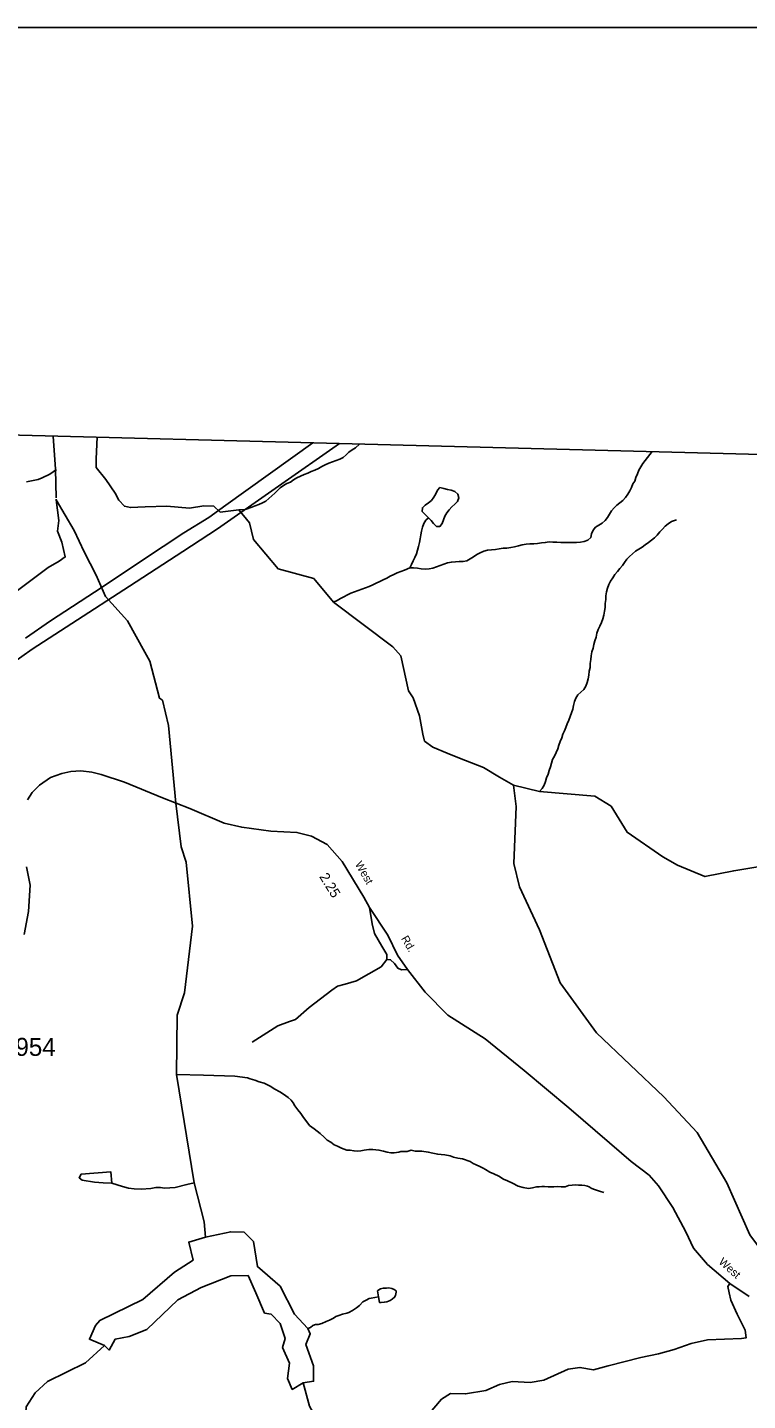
# Model space of a CAD drawing. Extents: x 1551653 to 1702041, y 811336 to 920032.
# Drawn here: x 1666578 to 1672478, y 906930 to 918192 of the extents above; entities that cross this region are included whole.
import ezdxf

# ---------------------------------------------------------------- set-up
doc = ezdxf.new("R2010")
doc.units = 0
for name, color, linetype in [('Old_Level_11', 7, 'Continuous'), ('Old_Level_17', 7, 'Continuous'), ('Old_Level_32', 7, 'Continuous'), ('Old_Level_35', 7, 'Continuous'), ('Old_Level_52', 7, 'Continuous'), ('Old_Level_56', 7, 'Continuous'), ('Old_Level_59', 7, 'Continuous'), ('Old_Level_62', 7, 'Continuous'), ('Old_Level_63', 7, 'Continuous'), ('Old_Level_8', 7, 'Continuous')]:
    doc.layers.add(name, color=color, linetype=linetype)

msp = doc.modelspace()

# ---------------------------------------------------------------- linework, layer by layer
at = {"layer": 'Old_Level_32'}
for points in [[(1672489.975, 907782.538), (1672331.712, 907889.097), (1672150.428, 908044.615), (1672035.328, 908179.973), (1671972.739, 908313.607), (1671866.271, 908512.325), (1671748.293, 908690.882), (1671670.601, 908777.282), (1671525.558, 908890.683), (1671347.825, 909043.134), (1671014.033, 909331.13), (1670648.589, 909636.406), (1670329.184, 909895.603), (1670021.291, 910091.441), (1669837.13, 910278.638), (1669692.76, 910463.986), (1669610.752, 910581.682), (1669530.183, 910745.84), (1669379.597, 910974.817), (1669335.132, 911058.775), (1669156.726, 911349.652), (1669032.994, 911490.769), (1668906.383, 911559.888), (1668785.527, 911588.688), (1668571.166, 911599.971), (1668333.378, 911631.124), (1668188.858, 911665.044), (1667908.739, 911786.44), (1667683.931, 911873.917), (1667373.481, 912000.668), (1667182.572, 912064.937), (1667105.852, 912082.789), (1667016.642, 912093.5), (1666932.785, 912088.144), (1666859.633, 912073.863), (1666766.855, 912039.943), (1666677.645, 911975.675), (1666616.297, 911917.049), (1666577.73, 911856.064)], [(1666570.088, 911307.17), (1666600.895, 911157.452), (1666585.491, 910941.683), (1666550.285, 910752.333)]]:
    msp.add_lwpolyline(points, dxfattribs=at)
at = {"layer": 'Old_Level_35'}
for points in [[(1669379.597, 910974.817), (1669401.554, 910838.268), (1669422.078, 910761.246), (1669481.084, 910655.982), (1669522.132, 910589.23), (1669522.132, 910548.151)], [(1669522.132, 910548.151), (1669475.953, 910486.533), (1669273.28, 910371), (1669180.922, 910345.325), (1669119.351, 910327.354), (1669073.172, 910296.545), (1668885.892, 910152.77), (1668773.011, 910055.209), (1668724.266, 910039.804), (1668629.344, 910003.86), (1668480.546, 909906.299), (1668418.974, 909867.788)], [(1669522.132, 910548.151), (1669552.918, 910545.583), (1669586.269, 910514.775), (1669611.924, 910476.264), (1669642.709, 910463.426), (1669692.76, 910463.986)], [(1669859.943, 906813.148), (1669971.136, 906940.788), (1670043.084, 906986.608), (1670167.359, 906983.335), (1670334.148, 907012.79), (1670445.341, 907061.883), (1670549.992, 907084.792), (1670697.159, 907078.247), (1670808.352, 907097.884), (1671009.079, 907185.648), (1671103.92, 907202.012), (1671215.112, 907182.375), (1671336.116, 907215.104), (1671604.287, 907283.832), (1671748.183, 907313.288), (1671875.727, 907349.289), (1672016.354, 907398.382), (1672150.439, 907427.837), (1672428.421, 907437.656), (1672467.665, 907444.201), (1672457.854, 907506.385), (1672392.446, 907637.298), (1672340.12, 907751.846), (1672327.039, 907814.031), (1672317.228, 907866.396), (1672331.712, 907889.097)]]:
    msp.add_lwpolyline(points, dxfattribs=at)
at = {"layer": 'Old_Level_52'}
msp.add_lwpolyline([(1694793.511, 914116.371), (1692562.114, 914175.872), (1691336.319, 914204.173), (1689842.72, 914245.971), (1688457.224, 914278.27), (1687259.326, 914310.071), (1685887.728, 914346.272), (1684226.232, 914390.173), (1683014.535, 914420.373), (1682024.635, 914443.572), (1680977.039, 914471.272), (1654562.258, 915160.404)], dxfattribs=at)
at = {"layer": 'Old_Level_56'}
for points in [[(1664834.207, 911877.78), (1664860.788, 911935.073), (1665094.61, 912096.411), (1665453.179, 912330.256), (1665616.397, 912434.596), (1665775.57, 912546.624), (1666035.205, 912707.837), (1666446.244, 912973.23), (1666617.547, 913091.216), (1666941.818, 913301.543), (1667413.175, 913610.138), (1667852.196, 913893.373), (1668134.122, 914078.146), (1669134.487, 914780.23)], [(1668917.437, 914785.893), (1668204.335, 914273.438), (1668063.203, 914172.851), (1667857.889, 914045.351), (1667519.569, 913823.101), (1667189.051, 913600.893), (1666768.002, 913325.497), (1666560.598, 913183.834)]]:
    msp.add_lwpolyline(points, dxfattribs=at)
at = {"layer": 'Old_Level_59'}
for p, q in [((1666807.383, 914568.791), (1666787.866, 914840.415)), ((1666813.119, 914332.736), (1666807.383, 914568.791)), ((1670583.417, 911803.254), (1670560.451, 911977.753))]:
    msp.add_line(p, q, dxfattribs=at)
for points in [[(1668396.76, 914128.002), (1668309.389, 914234.146), (1668158.093, 914215.659), (1668105.215, 914264.76), (1668022.121, 914268.537), (1667905.035, 914249.652), (1667719.962, 914264.76), (1667542.444, 914260.983), (1667421.58, 914253.429), (1667372.479, 914264.76), (1667327.156, 914313.861), (1667296.94, 914370.515), (1667221.4, 914483.824), (1667142.084, 914582.026), (1667142.084, 914653.789), (1667149.959, 914830.995)], [(1664999.336, 911864.462), (1665009.589, 911877.278), (1665262.315, 912193.981), (1665551.336, 912716.556), (1665729.491, 913025.908), (1665782.369, 913112.779), (1665865.462, 913139.218), (1665944.779, 913184.542), (1665978.772, 913248.751), (1666027.873, 913248.751), (1666088.305, 913271.412), (1666129.851, 913316.736), (1666239.384, 913414.938), (1666307.37, 913418.715), (1666394.241, 913505.586), (1666386.308, 913490.73), (1666748.328, 913762.322), (1666838.037, 913815.298), (1666887.137, 913849.292), (1666860.698, 913970.155), (1666822.928, 914060.803), (1666834.26, 914147.674), (1666813.486, 914317.637), (1666813.397, 914321.321)], [(1667792.351, 911830.526), (1667733.398, 912465.367), (1667685.416, 912673.085), (1667660.4, 912690.002), (1667581.352, 912993.684), (1667540.342, 913066.682), (1667397.03, 913324.29), (1667217.623, 913524.47), (1667142.084, 913698.212), (1667043.882, 913890.838), (1666960.788, 914064.58), (1666813.486, 914317.637)], [(1670560.451, 911977.753), (1670445.58, 912043.448), (1670314.859, 912121.565), (1670118.777, 912199.683), (1670016.765, 912240.652), (1669899.341, 912289.271), (1669830.506, 912337.89), (1669818.359, 912394.613), (1669790.015, 912544.522), (1669737.377, 912694.432), (1669700.934, 912751.154), (1669637.409, 913037.155), (1669571.364, 913111.746), (1669086.332, 913477.812), (1668923.506, 913670.868), (1668631.972, 913751.899), (1668430.37, 913990.75), (1668396.76, 914128.002)], [(1671359.744, 911805.099), (1671225.435, 911885.377), (1670774.115, 911925.465), (1670560.451, 911977.753)], [(1668036.465, 908268.566), (1668026.418, 908395.288), (1667944.294, 908716.297), (1667799.425, 909604.686), (1667805.371, 910090.454), (1667865.452, 910273.053), (1667930.351, 910819.927), (1667878.37, 911346.193), (1667838.385, 911471.787), (1667792.351, 911830.526)], [(1673167.483, 907821.143), (1672826.482, 907949.505), (1672653.418, 908077.868), (1672496.45, 908287.841), (1672309.443, 908715.17), (1672064.508, 909127.222), (1671792.404, 909421.574), (1671239.481, 909944.969), (1670943.488, 910354.766), (1670773.398, 910791.527), (1670610.484, 911142.884), (1670562.399, 911334.197), (1670583.417, 911803.254)], [(1675696.493, 910481.181), (1675369.538, 910290.79), (1675102.457, 910243.73), (1674610.537, 910250.497), (1673671.501, 910525.677), (1673539.448, 910653.117), (1673465.527, 910769.586), (1673426.464, 911003.448), (1673153.437, 911205.937), (1672938.44, 911318.613), (1672858.983, 911355.933), (1672365.32, 911274.904), (1672128.484, 911226.853), (1671902.668, 911320.079), (1671784.184, 911387.842), (1671490.465, 911591.128), (1671359.744, 911805.099)], [(1665189.317, 901250.761), (1665147.384, 902617.331), (1665186.344, 903043.224), (1665349.36, 903397.759), (1665493.409, 903588.457), (1665888.339, 903908.646), (1666041.411, 904115.646), (1666343.35, 904313.111), (1666445.363, 904435.733), (1666583.364, 904853.116), (1666603.356, 905069.344), (1666548.402, 905395.479), (1666552.401, 905759.754), (1666641.393, 906194.567), (1666637.395, 906526.239), (1666555.374, 906685.462), (1666566.344, 906878.928), (1666642.419, 906992.219), (1666743.407, 907085.416), (1667054.368, 907239.922), (1667207.992, 907382.177)], [(1671474.471, 904622.125), (1671123.422, 904576.808), (1671007.465, 904634.941), (1670850.395, 904821.948), (1670712.395, 905113.635), (1670716.393, 905487.855), (1670519.441, 905774.21), (1670378.467, 905908.314), (1669931.454, 906163.604), (1669882.446, 906266.438), (1669816.42, 906290.736), (1669741.473, 906325.083), (1669405.803, 906336.873), (1669208.44, 906388.444), (1669152.461, 906411.512), (1668888.457, 906884.157), (1668836.512, 907074.15)]]:
    msp.add_lwpolyline(points, dxfattribs=at)
at = {"layer": 'Old_Level_62'}
msp.add_line((1668309.389, 914234.146), (1668360.652, 914237.017), dxfattribs=at)
for points in [[(1668360.652, 914237.017), (1668415.196, 914258.343), (1668445.031, 914267.878), (1668474.764, 914279.873), (1668504.189, 914292.689), (1668532.281, 914307.555), (1668556.887, 914328.163), (1668580.673, 914349.591), (1668603.844, 914371.634), (1668625.887, 914394.907), (1668649.263, 914416.643), (1668675.612, 914434.892), (1668703.602, 914450.271), (1668733.13, 914462.78), (1668758.351, 914482.362), (1668785.725, 914498.869), (1668815.048, 914511.787), (1668844.473, 914524.398), (1668873.898, 914536.906), (1668903.425, 914549.311), (1668932.85, 914561.82), (1668962.173, 914574.533), (1668989.342, 914590.527), (1669017.639, 914605.496), (1669047.269, 914617.696), (1669077.515, 914628.462), (1669107.862, 914639.124), (1669137.492, 914650.812), (1669165.687, 914665.268), (1669189.986, 914686.594), (1669211.926, 914709.047), (1669237.865, 914727.912), (1669264.83, 914744.829), (1669298.589, 914775.096)], [(1669709.588, 913758.528), (1669741.576, 913759.246), (1669773.461, 913756.888), (1669804.834, 913750.634), (1669836.925, 913749.403), (1669869.118, 913750.531), (1669900.286, 913756.58), (1669930.429, 913766.628), (1669960.366, 913778.521), (1669990.201, 913790.311), (1670020.652, 913800.154), (1670052.127, 913806.613), (1670083.91, 913809.073), (1670115.283, 913811.329), (1670146.964, 913811.944), (1670178.132, 913817.788), (1670206.224, 913833.065), (1670232.778, 913850.904), (1670259.742, 913868.128), (1670288.245, 913882.79), (1670317.772, 913894.99), (1670348.632, 913903.602), (1670380.313, 913906.781), (1670412.096, 913909.652), (1670443.777, 913914.675), (1670475.355, 913919.699), (1670506.625, 913922.057), (1670538.101, 913927.286), (1670569.679, 913933.027), (1670601.052, 913939.282), (1670631.502, 913949.022), (1670663.08, 913953.635), (1670694.965, 913956.711), (1670727.056, 913956.403), (1670758.121, 913960.299), (1670788.982, 913965.118), (1670821.072, 913966.451), (1670852.035, 913971.782), (1670883.921, 913971.065), (1670915.909, 913969.629), (1670947.897, 913967.989), (1670979.988, 913966.861), (1671011.976, 913966.759), (1671044.169, 913967.374), (1671076.567, 913968.296), (1671108.76, 913970.552), (1671140.133, 913974.858), (1671169.148, 913985.213), (1671193.037, 914008.077), (1671200.726, 914038.424), (1671211.799, 914068.157), (1671232.509, 914092.353), (1671259.679, 914109.372), (1671286.848, 914126.187), (1671311.352, 914146.794), (1671331.55, 914171.503), (1671347.544, 914199.39), (1671362.512, 914227.687), (1671384.658, 914250.551), (1671406.086, 914273.209), (1671432.435, 914291.561), (1671456.324, 914312.784), (1671477.752, 914336.672), (1671496.924, 914362.304), (1671512.405, 914390.294), (1671526.144, 914419.411), (1671538.345, 914449.246), (1671553.211, 914470.469), (1671563.874, 914500.817), (1671577.099, 914530.139), (1671587.25, 914559.769), (1671602.731, 914587.861), (1671620.365, 914614.518), (1671639.743, 914640.047), (1671659.53, 914665.268), (1671696.223, 914712.72)], [(1666816.2, 914565.921), (1666761.964, 914527.678), (1666697.578, 914496.511), (1666665.487, 914484.925), (1666569.215, 914464.112)], [(1669862.659, 914169.658), (1669884.907, 914146.692), (1669905.515, 914122.085), (1669928.378, 914099.222), (1669956.983, 914098.504), (1669976.975, 914122.701), (1669986.613, 914153.356), (1669998.608, 914182.883), (1670014.91, 914210.565), (1670034.185, 914235.992), (1670055.715, 914259.675), (1670078.784, 914282.026), (1670101.75, 914304.274), (1670112.925, 914333.084), (1670103.698, 914364.149), (1670080.937, 914386.09), (1670050.384, 914395.727), (1670019.011, 914402.289), (1669988.356, 914411.311), (1669956.983, 914418.181), (1669936.478, 914395.933), (1669922.739, 914366.918), (1669907.873, 914338.723), (1669889.008, 914312.579), (1669865.017, 914291.869), (1669837.848, 914274.439), (1669814.574, 914252.601), (1669812.421, 914222.766), (1669833.542, 914198.57), (1669862.659, 914169.658)], [(1669709.588, 913758.528), (1669724.351, 913786.928), (1669738.295, 913815.738), (1669751.931, 913844.753), (1669764.849, 913874.178), (1669775.102, 913904.32), (1669782.894, 913935.283), (1669789.455, 913966.656), (1669795.402, 913998.234), (1669801.348, 914029.71), (1669807.705, 914061.185), (1669815.087, 914092.25), (1669826.467, 914122.188), (1669843.179, 914149.357), (1669862.659, 914169.658)], [(1670774.115, 911925.465), (1670794.006, 911950.584), (1670811.23, 911977.446), (1670822.2, 912007.486), (1670831.428, 912038.244), (1670843.936, 912067.566), (1670853.368, 912097.504), (1670862.8, 912127.646), (1670871.003, 912158.507), (1670881.153, 912188.239), (1670896.942, 912216.024), (1670911.193, 912244.731), (1670922.266, 912274.771), (1670932.313, 912305.221), (1670942.771, 912335.467), (1670955.382, 912364.379), (1670965.737, 912394.522), (1670977.527, 912421.589), (1670987.882, 912451.219), (1671000.288, 912480.644), (1671013.104, 912510.069), (1671025.407, 912539.596), (1671034.634, 912569.739), (1671045.297, 912599.881), (1671051.448, 912631.357), (1671060.266, 912662.115), (1671072.261, 912691.745), (1671088.358, 912718.812), (1671112.759, 912739.727), (1671136.34, 912761.36), (1671151.924, 912788.837), (1671164.637, 912818.467), (1671172.224, 912848.404), (1671176.53, 912880.188), (1671180.836, 912912.073), (1671187.808, 912943.036), (1671189.448, 912974.819), (1671192.934, 913006.602), (1671197.035, 913038.385), (1671202.367, 913069.861), (1671212.414, 913100.413), (1671218.771, 913130.966), (1671226.153, 913161.929), (1671237.328, 913191.559), (1671243.377, 913223.137), (1671254.45, 913252.972), (1671268.394, 913281.987), (1671281.722, 913311.104), (1671291.872, 913341.35), (1671300.074, 913372.313), (1671306.738, 913403.788), (1671312.172, 913435.264), (1671311.557, 913467.354), (1671315.966, 913498.727), (1671317.298, 913530.818), (1671321.092, 913562.703), (1671330.524, 913592.846), (1671340.982, 913622.271), (1671355.951, 913650.773), (1671373.073, 913677.738), (1671391.937, 913703.574), (1671411.725, 913728.796), (1671432.23, 913753.299), (1671453.043, 913777.393), (1671471.088, 913803.845), (1671490.157, 913829.579), (1671511.38, 913853.57), (1671534.551, 913875.51), (1671559.465, 913895.708), (1671586.019, 913913.548), (1671613.496, 913929.849), (1671639.948, 913947.894), (1671666.195, 913966.348), (1671691.929, 913985.213), (1671716.74, 914005.308), (1671738.783, 914028.684), (1671758.571, 914053.803), (1671779.793, 914077.794), (1671802.657, 914100.145), (1671827.365, 914120.445), (1671853.817, 914138.387), (1671895.34, 914153.253)], [(1669086.332, 913477.812), (1669114.629, 913492.576), (1669143.029, 913507.544), (1669171.326, 913522.411), (1669199.726, 913537.072), (1669228.228, 913551.528), (1669258.165, 913562.293), (1669287.488, 913573.264), (1669317.425, 913584.336), (1669347.363, 913595.717), (1669377.096, 913607.507), (1669406.623, 913619.913), (1669435.741, 913633.139), (1669464.55, 913646.98), (1669493.155, 913661.231), (1669521.76, 913675.79), (1669550.262, 913690.348), (1669578.764, 913704.702), (1669607.472, 913718.748), (1669637.102, 913730.641), (1669667.449, 913740.689), (1669709.588, 913758.528)], [(1671299.151, 908635.507), (1671265.318, 908647.913), (1671239.276, 908656.115), (1671215.49, 908662.369), (1671197.548, 908672.621), (1671181.554, 908682.771), (1671167.713, 908688.923), (1671145.67, 908693.127), (1671119.731, 908695.485), (1671093.689, 908695.792), (1671065.802, 908699.996), (1671039.658, 908696.305), (1671011.668, 908692.614), (1670983.576, 908682.874), (1670949.538, 908681.233), (1670917.549, 908685.54), (1670889.457, 908681.849), (1670845.474, 908682.361), (1670815.433, 908684.719), (1670791.442, 908684.924), (1670771.45, 908683.181), (1670747.459, 908681.439), (1670715.266, 908673.749), (1670683.277, 908670.161), (1670639.294, 908676.62), (1670597.463, 908689.025), (1670551.736, 908711.479), (1670511.956, 908731.984), (1670478.02, 908746.338), (1670440.188, 908768.791), (1670398.46, 908789.193), (1670366.574, 908803.547), (1670330.793, 908826), (1670312.953, 908836.15), (1670285.066, 908848.453), (1670255.231, 908862.807), (1670229.292, 908875.11), (1670205.404, 908889.361), (1670143.683, 908911.917), (1670103.698, 908918.376), (1670069.762, 908926.783), (1670041.977, 908937.138), (1669997.891, 908943.598), (1669967.953, 908947.904), (1669939.964, 908950.262), (1669898.03, 908958.669), (1669862.146, 908967.076), (1669808.218, 908975.586), (1669754.186, 908976.201), (1669722.301, 908982.558), (1669690.005, 908972.92), (1669664.066, 908971.177), (1669636.076, 908971.485), (1669620.082, 908967.691), (1669581.943, 908960.002), (1669553.953, 908962.36), (1669525.963, 908966.666), (1669496.026, 908974.971), (1669458.194, 908983.378), (1669408.161, 908989.939), (1669376.173, 908988.299), (1669336.085, 908982.66), (1669310.044, 908978.969), (1669284.002, 908975.176), (1669254.064, 908977.534), (1669220.026, 908983.89), (1669196.035, 908984.198), (1669152.153, 909000.705), (1669118.32, 909015.058), (1669090.433, 909027.361), (1669064.699, 909047.559), (1669034.761, 909066.014), (1669009.027, 909090.21), (1668975.399, 909120.558), (1668927.827, 909157.057), (1668889.994, 909185.559), (1668866.413, 909215.804), (1668840.782, 909252.098), (1668819.046, 909284.394), (1668793.415, 909314.639), (1668769.834, 909346.935), (1668755.993, 909371.029), (1668738.153, 909393.277), (1668714.367, 909415.525), (1668676.638, 909441.874), (1668646.905, 909460.329), (1668605.177, 909484.73), (1668567.447, 909509.131), (1668517.62, 909533.635), (1668477.635, 909544.093), (1668439.905, 909558.549), (1668401.868, 909569.006), (1668380.03, 909577.209), (1668277.196, 909591.014), (1668020.556, 909598.25), (1667799.425, 909604.686)], [(1667270.083, 908711.274), (1667198.827, 908715.272), (1667126.239, 908721.731), (1667025.456, 908738.443), (1667001.157, 908756.488), (1667018.484, 908787.553), (1667261.266, 908805.495), (1667270.083, 908711.274)], [(1667944.294, 908716.297), (1667885.137, 908700.303), (1667788.762, 908677.953), (1667700.692, 908671.494), (1667668.807, 908676.005), (1667628.822, 908676.722), (1667588.734, 908669.34), (1667508.661, 908662.676), (1667452.784, 908665.65), (1667404.905, 908672.519), (1667357.128, 908685.335), (1667270.083, 908711.274)], [(1668036.465, 908268.566), (1667899.1, 908228.989), (1667934.851, 908081.382), (1667782.908, 907982.978), (1667523.712, 907759.332), (1667170.668, 907584.888), (1667134.917, 907544.631), (1667085.759, 907432.808), (1667207.992, 907382.177)], [(1668836.512, 907074.15), (1668922.479, 907088.393), (1668922.479, 907213.635), (1668859.914, 907388.079), (1668895.665, 907477.538), (1668874.308, 907521.049), (1668766.067, 907638.563), (1668649.876, 907866.682), (1668462.182, 908027.707), (1668430.899, 908233.462), (1668354.928, 908309.502), (1668243.205, 908313.975), (1668036.465, 908268.566)], [(1667207.992, 907382.177), (1667246.64, 907343.35), (1667295.797, 907432.808), (1667411.989, 907455.173), (1667554.994, 907513.321), (1667809.722, 907754.859), (1668001.884, 907857.736), (1668243.205, 907951.668), (1668386.21, 907956.141), (1668448.775, 907813.007), (1668520.277, 907647.509), (1668573.904, 907638.563), (1668649.876, 907562.523), (1668690.096, 907437.281), (1668667.752, 907365.714), (1668725.847, 907235.999), (1668707.971, 907110.758), (1668748.192, 907021.299), (1668836.512, 907074.15)], [(1669455.323, 907780.85), (1669445.788, 907829.037), (1669455.938, 907838.982), (1669469.882, 907846.774), (1669492.027, 907850.568), (1669504.023, 907852.413), (1669520.017, 907852.208), (1669540.01, 907854.053), (1669564.001, 907847.799), (1669583.891, 907841.545), (1669597.834, 907829.345), (1669599.68, 907817.349), (1669593.426, 907791.41), (1669585.326, 907777.466), (1669567.076, 907761.677), (1669548.929, 907749.887), (1669522.785, 907740.147), (1669500.845, 907736.353), (1669476.751, 907732.663), (1669462.705, 907732.765), (1669455.323, 907780.85)], [(1669455.323, 907780.85), (1669395.038, 907769.469), (1669377.096, 907765.778), (1669352.899, 907753.988), (1669326.755, 907740.249), (1669298.458, 907710.517), (1669274.159, 907690.832), (1669241.966, 907667.148), (1669211.824, 907651.462), (1669193.677, 907647.668), (1669159.535, 907638.031), (1669129.495, 907628.291), (1669105.299, 907618.551), (1669085.204, 907604.71), (1669053.011, 907589.126), (1669024.919, 907577.438), (1668990.675, 907561.854), (1668960.635, 907554.165), (1668938.592, 907552.422), (1668916.549, 907544.527), (1668898.299, 907528.738), (1668874.308, 907521.049)]]:
    msp.add_lwpolyline(points, dxfattribs=at)
at = {"layer": 'Old_Level_63'}
msp.add_lwpolyline([(1633724.041, 918191.523), (1696240.113, 918191.523), (1696240.113, 874749.337), (1633724.041, 874749.337), (1633724.041, 918191.523)], dxfattribs=at)

# ---------------------------------------------------------------- texts
at = {"layer": 'Old_Level_11'}
for s, rotation, p in [('West', 299.8605889, (1669259.524, 911329.726)), ('Rd.', 300.281, (1669636.672, 910719.227)), ('West', 318.0784556, (1672236.287, 908058.838))]:
    msp.add_text(s, height=65.6167, rotation=rotation, dxfattribs=at).set_placement(p)
at = {"layer": 'Old_Level_17'}
msp.add_text('2.25', height=82.0208, rotation=301.522375, dxfattribs=at).set_placement((1668966.366, 911226.574))
at = {"layer": 'Old_Level_8'}
msp.add_text('1954', height=147.6375, dxfattribs=at).set_placement((1666369.838, 909756.518))

doc.saveas('drawing.dxf')
